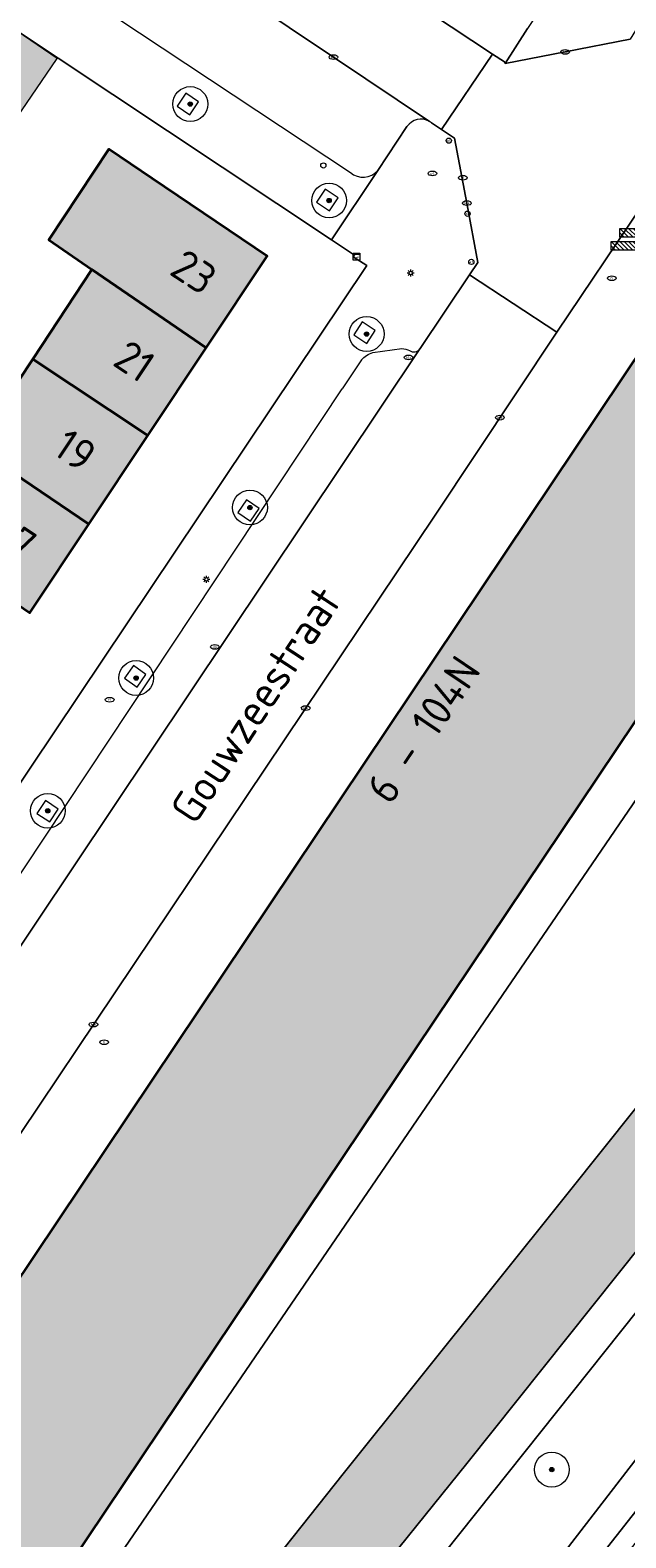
# Model space of a CAD drawing. Header units: metres. Extents: x 125349 to 128236, y 501602 to 503797.
# Tile 446 of 656: x 127203 to 127237, y 502371 to 502458. Entities that reach past the tile are written whole.
import ezdxf
from ezdxf.enums import TextEntityAlignment as Align

# ---------------------------------------------------------------- set-up
doc = ezdxf.new("R2010")
doc.units = ezdxf.units.M
doc.layers.get('0').update_dxf_attribs({"linetype": 'CONTINUOUS'})
for name, color, linetype, lineweight in [('B-WE-GK-BESCHOEIING-G', 130, 'GK-BESCHOEIING-SO', 18), ('B-WE-GR-BEPLANTING_CULTUUR_HEESTERS-GV', 90, 'CONTINUOUS', 18), ('B-WE-GR-BOOM-S-500', 90, 'CONTINUOUS', 18), ('B-WE-GR-GROENVOORZIENING-GV', 80, 'CONTINUOUS', 18), ('B-WE-IE-MEUBILAIR-S', 7, 'CONTINUOUS', 18), ('B-WE-IE-MEUBILAIR_WEGMEUBILAIR-GV', 7, 'CONTINUOUS', 18), ('B-WE-IE-MEUBILAIR_WEGMEUBILAIR-S', 7, 'CONTINUOUS', 18), ('B-WE-OG-BEBOUWING-GV', 7, 'CONTINUOUS', 35), ('B-WE-OG-BEBOUWING-T18', 10, 'CONTINUOUS', 18), ('B-WE-OG-BEBOUWING_OVERBOUWING-GV', 7, 'CONTINUOUS', 18), ('B-WE-OG-BEBOUWING_TE AMOVEREN-V', 253, 'CONTINUOUS', 18), ('B-WE-OG-TERREIN_BEGROEID-GV', 7, 'CONTINUOUS', 18), ('B-WE-OG-TERREIN_ERF-GV', 7, 'CONTINUOUS', 18), ('B-WE-OG-TOPOGRAFIE-T18', 10, 'CONTINUOUS', 18), ('B-WE-OG-WATER-GV', 130, 'CONTINUOUS', 18), ('B-WE-OG-WEG-GV', 7, 'CONTINUOUS', 18), ('B-WE-VH-OPENVERHARDING_BETONSTRAATSTEEN-GV', 90, 'CONTINUOUS', 18)]:
    doc.layers.add(name, color=color, linetype=linetype, lineweight=lineweight)
for name, color, linetype, lineweight, true_color in [('B-WE-OG-BEBOUWING-V', 7, 'CONTINUOUS', 18, 0xcc646e), ('B-WE-OG-BEBOUWING_OVERBOUWING-V', 7, 'CONTINUOUS', 18, 0xcc646e), ('B-WE-OG-WATER-V', 7, 'CONTINUOUS', 18, 0xbee8ff)]:
    doc.layers.add(name, color=color, linetype=linetype, lineweight=lineweight, true_color=true_color)
doc.styles.add('NLCS-ISO', font='NLCS-ISO.ttf')
doc.styles.add('NLCS-ISO-M1000-T18', font='NLCS-ISO.ttf', dxfattribs={"height": 1.8})
doc.linetypes.add('GK-BESCHOEIING-SO', pattern='A,18,-3,[1,NLCS.SHX,S=0.6,R=0,X=0,Y=0],-3', length=24)

# ---------------------------------------------------------------- blocks, each defined once
blk = doc.blocks.new('SIE-MEUBILAIR_KAST_CAI-SO')
for points in [[(-1, 1), (1, 1), (1, 0.84), (-1, 0.84)], [(-1, 0.76), (1, 0.76), (1, -1), (-1, -1)]]:
    blk.add_lwpolyline(points, close=True)
at = {"style": 'NLCS-ISO'}
blk.add_text('cai', height=0.75, dxfattribs=at).set_placement((0, 0), align=Align.MIDDLE_CENTER)
blk = doc.blocks.new('SIE-MEUBILAIR_PAAL_AFSLUITPAAL-SO')
blk.add_circle((0, 0), 0.75)
at = {"style": 'NLCS-ISO'}
blk.add_text('af', height=0.75, dxfattribs=at).set_placement((0, 0.05), align=Align.MIDDLE_CENTER)
blk = doc.blocks.new('SIE-MEUBILAIR_PAAL_LICHTMAST-SO')
for points in [[(-0.62, 0), (-1, 0)], [(-0.71, 0.71), (-0.44, 0.44)], [(0, 1), (0, 0.62)], [(0.44, 0.44), (0.71, 0.71)], [(1, 0), (0.62, 0)], [(-0.71, -0.71), (-0.44, -0.44)], [(0, -0.62), (0, -1)], [(0.44, -0.44), (0.71, -0.71)]]:
    blk.add_lwpolyline(points)
blk.add_circle((0, 0), 0.5)
blk = doc.blocks.new('SIE-MEUBILAIR_PAAL-SO')
blk.add_circle((0, 0), 0.75)
blk = doc.blocks.new('SIE-MEUBILAIR_PUT_KOLK-SO')
blk.add_ellipse((0, 0), major_axis=(1.25, 0), ratio=0.54)
at = {"style": 'NLCS-ISO'}
blk.add_text('klk', height=0.75, dxfattribs=at).set_placement((0.03, 0), align=Align.MIDDLE_CENTER)
blk = doc.blocks.new('SIE-MEUBILAIR_PUT_RIOOLPUT-SO')
blk.add_ellipse((0, 0), major_axis=(1.25, 0), ratio=0.54)
at = {"style": 'NLCS-ISO'}
blk.add_text('ri', height=0.75, dxfattribs=at).set_placement((-0.04, 0.07), align=Align.MIDDLE_CENTER)
blk = doc.blocks.new('SIE-MEUBILAIR_PUT_WATERLEIDINGPUT-SO')
blk.add_ellipse((0, 0), major_axis=(1.25, 0), ratio=0.54)
at = {"style": 'NLCS-ISO'}
blk.add_text('wl', height=0.75, dxfattribs=at).set_placement((-0.14, 0), align=Align.MIDDLE_CENTER)
blk = doc.blocks.new('SIE-WEG_FIETSREK-SO')
for p, q in [((-4.5, 1.25), (-2, -1.25)), ((-4.5, 0), (-3.25, -1.25)), ((-3.25, 1.25), (-0.75, -1.25)), ((-2, 1.25), (0.5, -1.25)), ((-0.75, 1.25), (1.75, -1.25)), ((0.5, 1.25), (3, -1.25)), ((1.76, 1.25), (4.26, -1.25)), ((3.01, 1.25), (4.5, -0.24)), ((4.26, 1.25), (4.5, 1.01))]:
    blk.add_line(p, q)
at = {"flags": 128}
blk.add_lwpolyline([(4.51, -1.25), (-4.51, -1.25), (-4.51, 1.25), (4.51, 1.25), (4.51, -1.25)], close=True, dxfattribs=at)
blk = doc.blocks.new('SGR-BOOM_01-SO')
at = {"linetype": 'ByBlock', "lineweight": 18}
h = blk.add_hatch(color=0, dxfattribs=at)
h.dxf.hatch_style = 1
edge = h.paths.add_edge_path()
edge.add_arc((0, 0), 0.25, 0, 360)
at = {"color": 0, "linetype": 'ByBlock', "lineweight": 18}
for radius in [2, 0.25]:
    blk.add_circle((0, 0), radius, dxfattribs=at)

msp = doc.modelspace()

# ---------------------------------------------------------------- hatches: boundary and pattern name
at = {"layer": 'B-WE-OG-BEBOUWING-V'}
for points in [[(127206.23, 502444.064), (127212.79, 502439.573), (127216.286, 502444.827), (127209.691, 502449.291), (127207.206, 502450.973), (127203.754, 502445.759)], [(127206.23, 502444.064), (127202.823, 502438.918), (127209.429, 502434.521), (127212.79, 502439.573)], [(127206.049, 502429.442), (127209.429, 502434.521), (127202.823, 502438.918), (127199.489, 502433.883)], [(127206.049, 502429.442), (127199.489, 502433.883), (127196.127, 502428.805), (127202.666, 502424.356)]]:
    msp.add_hatch(color=256, dxfattribs=at).paths.add_polyline_path(points)
at = {"layer": 'B-WE-OG-BEBOUWING_OVERBOUWING-V'}
msp.add_hatch(color=256, dxfattribs=at).paths.add_polyline_path([(127200.44, 502450.657), (127204.223, 502456.172), (127201.146, 502458.283), (127197.443, 502452.713)])
at = {"layer": 'B-WE-OG-BEBOUWING_TE AMOVEREN-V', "transparency": 33554508}
h = msp.add_hatch(color=256, dxfattribs=at)
h.dxf.hatch_style = 1
h.paths.add_polyline_path([(127187.078, 502343.068), (127247.895, 502433.713), (127254.449, 502443.482), (127256.033, 502445.842), (127256.149, 502446.015), (127255.299, 502446.617), (127253.301, 502447.971), (127253.602, 502448.371), (127252.602, 502449.023), (127252.351, 502448.573), (127246.406, 502452.536), (127245.561, 502451.251), (127244.33, 502449.377), (127244.28, 502449.41), (127243.229, 502448.904), (127242.512, 502448.25), (127242.066, 502447.539), (127241.743, 502446.626), (127241.671, 502445.441), (127241.721, 502445.408), (127241.617, 502445.249), (127242.694, 502444.541), (127240.444, 502441.185), (127239.398, 502441.873), (127179.925, 502353.111), (127180.958, 502352.403), (127178.705, 502349.05), (127177.642, 502349.778), (127177.535, 502349.621), (127177.485, 502349.654), (127176.416, 502349.139), (127175.694, 502348.494), (127175.204, 502347.811), (127174.871, 502346.9), (127174.801, 502345.736), (127174.851, 502345.702), (127172.715, 502342.583), (127178.61, 502338.692), (127178.202, 502338.148), (127179.143, 502337.534), (127179.551, 502338.078), (127182.525, 502336.232), (127184.723, 502339.451), (127183.634, 502340.218), (127185.988, 502343.785)])
at = {"layer": 'B-WE-OG-WATER-V'}
h = msp.add_hatch(color=256, dxfattribs=at)
edge = h.paths.add_edge_path()
edge.add_line((127146.932, 502282.446), (127145.997, 502281.283))
edge.add_line((127145.997, 502281.283), (127125.073, 502254.623))
edge.add_line((127125.073, 502254.623), (127121.315, 502250))
edge.add_line((127121.315, 502250), (127105.7, 502230.321))
edge.add_line((127105.7, 502230.321), (127092.161, 502213.258))
edge.add_line((127092.161, 502213.258), (127073.659, 502190.454))
edge.add_line((127073.659, 502190.454), (127048.805, 502159.686))
edge.add_line((127048.805, 502159.686), (127016.739, 502119.704))
edge.add_line((127016.739, 502119.704), (127011.991, 502113.788))
edge.add_line((127011.991, 502113.788), (127006.339, 502106.746))
edge.add_line((127006.339, 502106.746), (127001.514, 502100.734))
edge.add_line((127001.514, 502100.734), (127000, 502098.829))
edge.add_line((127000, 502098.829), (126995.757, 502093.501))
edge.add_arc((126994.338, 502094.368), 1.663, 307.93468, 328.5908, ccw=False)
edge.add_arc((126994.266, 502094.47), 1.787, 290.8977, 307.72232, ccw=False)
edge.add_line((126994.904, 502092.8), (126992.703, 502091.951))
edge.add_line((126992.703, 502091.951), (126993.101, 502090.199))
edge.add_line((126993.101, 502090.199), (126990.848, 502087.398))
edge.add_line((126990.848, 502087.398), (126989.296, 502085.403))
edge.add_arc((126991.447, 502083.282), 3.021, 135.40556, 155.9768)
edge.add_arc((126991.247, 502083.511), 2.747, 158.64083, 165.48378)
edge.add_arc((126991.098, 502083.565), 2.59, 165.8042, 203.79082)
edge.add_arc((126991.084, 502083.558), 2.574, 203.76744, 237.26762)
edge.add_arc((126991.118, 502084.558), 3.473, 245.75577, 267.92047)
edge.add_arc((126991.046, 502083.986), 2.898, 268.93679, 294.33566)
edge.add_arc((126990.526, 502084.506), 3.595, 298.46508, 315.5747)
edge.add_line((126993.094, 502081.989), (126996.543, 502086.319))
edge.add_line((126996.543, 502086.319), (127000, 502090.659))
edge.add_line((127000, 502090.659), (127002.168, 502093.374))
edge.add_line((127002.168, 502093.374), (127018.05, 502113.191))
edge.add_line((127018.05, 502113.191), (127031.108, 502129.472))
edge.add_line((127031.108, 502129.472), (127061.611, 502167.612))
edge.add_line((127061.611, 502167.612), (127076.18, 502185.636))
edge.add_line((127076.18, 502185.636), (127097.104, 502211.626))
edge.add_line((127097.104, 502211.626), (127127.528, 502250))
edge.add_line((127127.528, 502250), (127141.585, 502267.668))
edge.add_line((127141.585, 502267.668), (127174.668, 502308.914))
edge.add_line((127174.668, 502308.914), (127184.906, 502321.879))
edge.add_line((127184.906, 502321.879), (127188.636, 502326.611))
edge.add_line((127188.636, 502326.611), (127189.054, 502327.119))
edge.add_line((127189.054, 502327.119), (127190.095, 502328.384))
edge.add_line((127190.095, 502328.384), (127190.593, 502328.989))
edge.add_line((127190.593, 502328.989), (127194.521, 502333.834))
edge.add_line((127194.521, 502333.834), (127200.996, 502341.901))
edge.add_line((127200.996, 502341.901), (127210.601, 502354.098))
edge.add_line((127210.601, 502354.098), (127221.457, 502367.694))
edge.add_line((127221.457, 502367.694), (127227.76, 502375.492))
edge.add_line((127227.76, 502375.492), (127239.316, 502389.987))
edge.add_line((127239.316, 502389.987), (127250.522, 502404.183))
edge.add_line((127250.522, 502404.183), (127250.931, 502404.69))
edge.add_line((127250.931, 502404.69), (127252.814, 502407.025))
edge.add_line((127252.814, 502407.025), (127253.223, 502407.532))
edge.add_line((127253.223, 502407.532), (127261.528, 502418.029))
edge.add_line((127261.528, 502418.029), (127262.16, 502418.83))
edge.add_line((127262.16, 502418.83), (127280.756, 502442.371))
edge.add_line((127280.756, 502442.371), (127281.388, 502443.172))
edge.add_line((127281.388, 502443.172), (127288.742, 502452.27))
edge.add_line((127288.742, 502452.27), (127292.844, 502457.368))
edge.add_line((127292.844, 502457.368), (127301.099, 502467.765))
edge.add_line((127301.099, 502467.765), (127310.554, 502479.662))
edge.add_line((127310.554, 502479.662), (127316.457, 502487.01))
edge.add_line((127316.457, 502487.01), (127326.723, 502500))
edge.add_line((127326.723, 502500), (127333.71, 502508.963))
edge.add_line((127333.71, 502508.963), (127335.017, 502510.607))
edge.add_line((127335.017, 502510.607), (127336.627, 502512.7))
edge.add_line((127336.627, 502512.7), (127337.733, 502514.095))
edge.add_line((127337.733, 502514.095), (127339.041, 502516.04))
edge.add_line((127339.041, 502516.04), (127342.413, 502521.025))
edge.add_line((127342.413, 502521.025), (127343.922, 502523.169))
edge.add_line((127343.922, 502523.169), (127345.282, 502525.313))
edge.add_line((127345.282, 502525.313), (127347.094, 502528.256))
edge.add_line((127347.094, 502528.256), (127349.97, 502532.701))
edge.add_line((127349.97, 502532.701), (127348.925, 502534.188))
edge.add_line((127348.925, 502534.188), (127347.874, 502534.784))
edge.add_line((127347.874, 502534.784), (127345.706, 502535.075))
edge.add_line((127345.706, 502535.075), (127344.77, 502533.818))
edge.add_line((127344.77, 502533.818), (127343.611, 502531.773))
edge.add_line((127343.611, 502531.773), (127342.1, 502529.279))
edge.add_line((127342.1, 502529.279), (127339.935, 502525.888))
edge.add_line((127339.935, 502525.888), (127339.482, 502525.14))
edge.add_line((127339.482, 502525.14), (127334.298, 502517.512))
edge.add_line((127334.298, 502517.512), (127333.645, 502516.715))
edge.add_line((127333.645, 502516.715), (127330.276, 502512.38))
edge.add_line((127330.276, 502512.38), (127324.635, 502505.193))
edge.add_line((127324.635, 502505.193), (127320.559, 502500))
edge.add_line((127320.559, 502500), (127316.56, 502494.911))
edge.add_line((127316.56, 502494.911), (127303.003, 502478.016))
edge.add_line((127303.003, 502478.016), (127288.996, 502460.371))
edge.add_line((127288.996, 502460.371), (127283.864, 502454.114))
edge.add_line((127283.864, 502454.114), (127280.592, 502450.124))
edge.add_line((127280.592, 502450.124), (127273.338, 502440.977))
edge.add_line((127273.338, 502440.977), (127272.406, 502439.824))
edge.add_line((127272.406, 502439.824), (127267.412, 502433.643))
edge.add_line((127267.412, 502433.643), (127265.784, 502431.629))
edge.add_line((127265.784, 502431.629), (127264.526, 502430.033))
edge.add_line((127264.526, 502430.033), (127263.689, 502428.97))
edge.add_line((127263.689, 502428.97), (127258.337, 502422.178))
edge.add_line((127258.337, 502422.178), (127257.079, 502420.582))
edge.add_line((127257.079, 502420.582), (127256.73, 502420.141))
edge.add_line((127256.73, 502420.141), (127247.423, 502408.377))
edge.add_line((127247.423, 502408.377), (127247.074, 502407.936))
edge.add_line((127247.074, 502407.936), (127233.567, 502391.041))
edge.add_line((127233.567, 502391.041), (127220.66, 502374.896))
edge.add_line((127220.66, 502374.896), (127210.055, 502361.549))
edge.add_line((127210.055, 502361.549), (127195.947, 502343.954))
edge.add_line((127195.947, 502343.954), (127192.549, 502339.583))
edge.add_line((127192.549, 502339.583), (127188.794, 502334.752))
edge.add_line((127188.794, 502334.752), (127187.242, 502332.86))
edge.add_line((127187.242, 502332.86), (127186.557, 502331.941))
edge.add_line((127186.557, 502331.941), (127186.756, 502331.78))
edge.add_line((127186.756, 502331.78), (127186.503, 502331.467))
edge.add_line((127186.503, 502331.467), (127186.448, 502331.398))
edge.add_line((127186.448, 502331.398), (127186.353, 502331.281))
edge.add_line((127186.353, 502331.281), (127186.067, 502330.928))
edge.add_line((127186.067, 502330.928), (127185.323, 502330.007))
edge.add_line((127185.323, 502330.007), (127185.112, 502329.746))
edge.add_line((127185.112, 502329.746), (127184.871, 502329.447))
edge.add_line((127184.871, 502329.447), (127184.543, 502329.336))
edge.add_line((127184.543, 502329.336), (127182.177, 502326.417))
edge.add_line((127182.177, 502326.417), (127166.026, 502306.191))
edge.add_line((127166.026, 502306.191), (127162.786, 502302.162))
edge.add_line((127162.786, 502302.162), (127146.932, 502282.446))

# ---------------------------------------------------------------- linework, layer by layer
at = {"layer": 'B-WE-GK-BESCHOEIING-G', "flags": 128}
for points in [[(127186.756, 502331.78), (127186.557, 502331.941), (127187.242, 502332.86), (127188.794, 502334.752), (127195.947, 502343.954), (127210.055, 502361.549), (127220.66, 502374.896), (127233.567, 502391.041), (127247.074, 502407.936), (127247.423, 502408.377), (127256.73, 502420.141), (127257.079, 502420.582), (127258.337, 502422.178), (127264.526, 502430.033), (127265.784, 502431.629), (127273.338, 502440.977), (127280.592, 502450.124), (127288.996, 502460.371), (127303.003, 502478.016), (127316.56, 502494.911), (127320.559, 502500), (127330.276, 502512.38), (127333.645, 502516.715), (127334.298, 502517.512), (127339.482, 502525.14), (127339.935, 502525.888), (127342.1, 502529.279), (127343.611, 502531.773), (127344.77, 502533.818), (127345.706, 502535.075), (127347.874, 502534.784)], [(127190.593, 502328.989), (127194.521, 502333.834), (127200.996, 502341.901), (127210.601, 502354.098), (127221.457, 502367.694), (127227.76, 502375.492), (127239.316, 502389.987), (127250.522, 502404.183), (127250.931, 502404.69), (127252.814, 502407.025), (127253.223, 502407.532), (127261.528, 502418.029), (127262.16, 502418.83), (127280.756, 502442.371), (127281.388, 502443.172), (127288.742, 502452.27), (127292.844, 502457.368), (127301.099, 502467.765), (127310.554, 502479.662), (127316.457, 502487.01), (127326.723, 502500), (127333.71, 502508.963), (127335.017, 502510.607), (127336.627, 502512.7), (127337.733, 502514.095), (127339.041, 502516.04), (127342.413, 502521.025), (127343.922, 502523.169), (127345.282, 502525.313), (127347.094, 502528.256), (127349.97, 502532.701), (127348.925, 502534.188)]]:
    msp.add_lwpolyline(points, dxfattribs=at)
at = {"layer": 'B-WE-GR-BEPLANTING_CULTUUR_HEESTERS-GV', "flags": 128}
msp.add_lwpolyline([(127187.078, 502343.068), (127188.697, 502342.308), (127250.21, 502432.26), (127247.895, 502433.713)], close=True, dxfattribs=at)
at = {"layer": 'B-WE-GR-GROENVOORZIENING-GV', "flags": 128}
for points in [[(127244.989, 502393.602), (127219.921, 502362.153), (127223.969, 502358.237), (127248.776, 502390.386)], [(127244.989, 502393.602), (127248.776, 502390.386), (127223.969, 502358.237), (127219.921, 502362.153)]]:
    msp.add_lwpolyline(points, close=True, dxfattribs=at)
msp.add_lwpolyline([(127239.316, 502389.987), (127227.76, 502375.492), (127221.457, 502367.694), (127210.601, 502354.098), (127200.996, 502341.901), (127194.521, 502333.834), (127199.443, 502324.551), (127208.974, 502337.135), (127220.334, 502351.186), (127231.535, 502365.226), (127241.139, 502377.421)], dxfattribs=at)
at = {"layer": 'B-WE-IE-MEUBILAIR_WEGMEUBILAIR-GV', "flags": 128}
for points in [[(127212.353, 502453.682), (127211.623, 502454.18), (127211.125, 502453.45), (127211.855, 502452.952)], [(127219.612, 502448.668), (127219.117, 502447.92), (127219.865, 502447.425), (127220.36, 502448.173)], [(127222.494, 502440.564), (127221.746, 502441.05), (127221.26, 502440.302), (127222.008, 502439.816)], [(127215.104, 502430.838), (127214.608, 502430.114), (127215.332, 502429.618), (127215.828, 502430.342)], [(127209.33, 502420.809), (127208.605, 502421.323), (127208.091, 502420.598), (127208.816, 502420.084)], [(127203.065, 502412.832), (127203.8, 502412.34), (127204.292, 502413.075), (127203.557, 502413.567)]]:
    msp.add_lwpolyline(points, close=True, dxfattribs=at)
at = {"layer": 'B-WE-OG-BEBOUWING-GV', "flags": 128}
for points in [[(127206.23, 502444.064), (127212.79, 502439.573), (127216.286, 502444.827), (127209.691, 502449.291), (127207.206, 502450.973), (127203.754, 502445.759)], [(127206.23, 502444.064), (127202.823, 502438.918), (127209.429, 502434.521), (127212.79, 502439.573)], [(127206.049, 502429.442), (127209.429, 502434.521), (127202.823, 502438.918), (127199.489, 502433.883)], [(127206.049, 502429.442), (127199.489, 502433.883), (127196.127, 502428.805), (127202.666, 502424.356)]]:
    msp.add_lwpolyline(points, close=True, dxfattribs=at)
msp.add_lwpolyline([(127239.398, 502441.873), (127179.925, 502353.111), (127180.958, 502352.403), (127178.705, 502349.05), (127177.642, 502349.778), (127177.535, 502349.621), (127177.485, 502349.654), (127176.416, 502349.139), (127175.694, 502348.494), (127175.204, 502347.811), (127174.871, 502346.9), (127174.801, 502345.736), (127174.851, 502345.702), (127172.715, 502342.583), (127178.61, 502338.692), (127178.202, 502338.148), (127179.143, 502337.534), (127179.551, 502338.078), (127182.525, 502336.232), (127184.723, 502339.451), (127183.634, 502340.218), (127185.988, 502343.785), (127187.078, 502343.068), (127247.895, 502433.713)], dxfattribs=at)
at = {"layer": 'B-WE-OG-BEBOUWING_OVERBOUWING-GV', "flags": 128}
msp.add_lwpolyline([(127200.44, 502450.657), (127204.223, 502456.172), (127201.146, 502458.283), (127197.443, 502452.713)], close=True, dxfattribs=at)
at = {"layer": 'B-WE-OG-TERREIN_BEGROEID-GV', "flags": 128}
msp.add_lwpolyline([(127247.895, 502433.713), (127250.21, 502432.26), (127188.697, 502342.308), (127192.549, 502339.583), (127195.947, 502343.954), (127210.055, 502361.549), (127220.66, 502374.896), (127233.567, 502391.041), (127247.074, 502407.936), (127247.423, 502408.377), (127256.73, 502420.141), (127257.079, 502420.582), (127258.337, 502422.178), (127263.689, 502428.97), (127252.888, 502437.192), (127256.235, 502441.578), (127262.78, 502436.93), (127267.438, 502443.795), (127258.944, 502450.043), (127256.362, 502446.105), (127256.143, 502445.77), (127256.033, 502445.842), (127254.449, 502443.482)], close=True, dxfattribs=at)
at = {"layer": 'B-WE-OG-TERREIN_ERF-GV', "flags": 128}
for points in [[(127199.933, 502411.366), (127222.019, 502444.285), (127221.236, 502444.785), (127221.31, 502444.891), (127219.988, 502445.769), (127201.146, 502458.283)], [(127199.489, 502433.883), (127202.823, 502438.918), (127206.23, 502444.064), (127203.754, 502445.759), (127207.206, 502450.973), (127209.691, 502449.291), (127216.286, 502444.827), (127212.79, 502439.573), (127209.429, 502434.521), (127206.049, 502429.442), (127202.666, 502424.356)]]:
    msp.add_lwpolyline(points, dxfattribs=at)
at = {"layer": 'B-WE-OG-WATER-GV', "flags": 128}
for points in [[(127247.074, 502407.936), (127233.567, 502391.041), (127220.66, 502374.896), (127210.055, 502361.549), (127195.947, 502343.954), (127192.549, 502339.583), (127188.794, 502334.752), (127187.242, 502332.86), (127186.557, 502331.941), (127186.756, 502331.78), (127186.503, 502331.467), (127186.448, 502331.398), (127186.353, 502331.281), (127186.067, 502330.928), (127185.323, 502330.007), (127185.112, 502329.746), (127184.871, 502329.447), (127184.543, 502329.336), (127182.177, 502326.417), (127166.026, 502306.191), (127162.786, 502302.162), (127146.932, 502282.446)], [(127002.168, 502093.374), (127018.05, 502113.191), (127031.108, 502129.472), (127061.611, 502167.612), (127076.18, 502185.636), (127097.104, 502211.626), (127127.528, 502250), (127141.585, 502267.668), (127174.668, 502308.914), (127184.906, 502321.879), (127188.636, 502326.611), (127189.054, 502327.119), (127190.095, 502328.384), (127190.593, 502328.989), (127194.521, 502333.834), (127200.996, 502341.901), (127210.601, 502354.098), (127221.457, 502367.694), (127227.76, 502375.492), (127239.316, 502389.987)]]:
    msp.add_lwpolyline(points, dxfattribs=at)
at = {"layer": 'B-WE-OG-WEG-GV', "flags": 128}
msp.add_lwpolyline([(127241.139, 502377.421), (127231.535, 502365.226), (127220.334, 502351.186), (127208.974, 502337.135), (127199.443, 502324.551), (127197.817, 502322.405), (127198.524, 502321.926), (127199.899, 502323.69), (127209.843, 502336.445), (127221.199, 502350.491), (127232.404, 502364.537), (127242.01, 502376.734)], dxfattribs=at)
at = {"layer": 'B-WE-VH-OPENVERHARDING_BETONSTRAATSTEEN-GV', "flags": 128}
for points in [[(127207.485, 502464.725), (127206.173, 502465.56), (127205.17, 502466.26), (127202.53, 502467.995), (127186.3, 502478.753), (127167.58, 502491.304), (127163.128, 502494.279), (127162.404, 502494.763), (127158.992, 502497.038), (127154.578, 502500), (127144.684, 502506.64), (127141.005, 502509.097), (127139.519, 502508.806), (127138.289, 502507.002), (127140.679, 502506.729), (127150.724, 502500), (127159.832, 502493.899), (127161.286, 502492.821), (127203.397, 502464.665), (127199.73, 502459.24), (127201.146, 502458.283), (127219.988, 502445.769), (127222.644, 502449.755)], [(127255.809, 502499.46), (127253.963, 502496.691), (127256.09, 502495.274), (127255.254, 502494.029), (127255.337, 502493.973), (127234.836, 502463.276), (127231.244, 502457.897), (127229.967, 502455.898), (127233.402, 502456.558), (127237.14, 502457.292)], [(127166.017, 502498.592), (127163.128, 502494.279), (127167.58, 502491.304), (127186.3, 502478.753), (127202.53, 502467.995), (127205.17, 502466.26), (127206.173, 502465.56), (127207.485, 502464.725), (127220.092, 502456.263), (127225.606, 502452.57)], [(127225.725, 502452.49), (127226.306, 502452.103), (127229.237, 502456.429), (127225.661, 502458.788), (127223.013, 502460.537), (127207.583, 502470.826), (127205.445, 502472.277), (127189.22, 502483.128), (127170.505, 502495.598), (127166.017, 502498.592)], [(127225.606, 502452.57), (127220.092, 502456.263), (127207.485, 502464.725)], [(127239.1, 502460.444), (127238.726, 502459.887), (127237.14, 502457.292), (127233.402, 502456.558), (127229.967, 502455.898), (127229.917, 502455.981), (127229.237, 502456.429), (127226.306, 502452.103), (127227.055, 502451.604), (127227.762, 502447.874), (127228.393, 502444.471), (127227.907, 502443.748), (127232.922, 502440.472), (127237.759, 502447.658)], [(127206.234, 502459.454), (127221.069, 502449.625)], [(127225.661, 502458.788), (127229.237, 502456.429), (127229.917, 502455.981), (127229.967, 502455.898), (127231.244, 502457.897)], [(127225.055, 502439.507), (127225.061, 502439.515), (127225.066, 502439.523), (127225.071, 502439.531), (127227.907, 502443.748), (127228.393, 502444.471), (127227.762, 502447.874), (127227.055, 502451.604), (127226.306, 502452.103), (127225.725, 502452.49)], [(127224.319, 502452.269), (127222.644, 502449.755), (127219.988, 502445.769), (127221.31, 502444.891), (127221.236, 502444.785), (127222.019, 502444.285), (127199.933, 502411.366), (127196.276, 502405.915), (127192.94, 502400.943), (127193.284, 502400.711), (127199.92, 502401.997)], [(127222.644, 502449.755), (127224.319, 502452.269)], [(127237.759, 502447.658), (127232.922, 502440.472), (127225.936, 502429.952), (127183.709, 502367.015)], [(127167.744, 502343.05), (127183.709, 502367.015), (127225.936, 502429.952), (127232.922, 502440.472), (127227.907, 502443.748), (127225.071, 502439.531), (127225.066, 502439.523), (127225.061, 502439.515), (127225.055, 502439.507), (127225.051, 502439.501), (127200.777, 502403.235), (127199.92, 502401.997), (127191.947, 502390.073), (127191.289, 502389.021), (127168.704, 502355.072)], [(127179.925, 502353.111), (127239.398, 502441.873)], [(127200.777, 502403.235), (127225.051, 502439.501), (127225.055, 502439.507)], [(127222.352, 502439.293), (127224.016, 502439.517)], [(127221.715, 502438.868), (127220.599, 502437.215)], [(127201.074, 502407.769), (127220.599, 502437.215)]]:
    msp.add_lwpolyline(points, dxfattribs=at)
at = {"layer": 'B-WE-VH-OPENVERHARDING_BETONSTRAATSTEEN-GV'}
for points in [[(127225.606, 502452.57, 0.390721), (127224.319, 502452.269)], [(127225.725, 502452.49, 0.034823), (127225.606, 502452.57)], [(127221.069, 502449.625, 0.403836), (127222.644, 502449.755)], [(127224.016, 502439.517, -0.128157), (127224.467, 502439.409)], [(127224.467, 502439.409, 0.414783), (127225.055, 502439.507)], [(127221.715, 502438.868, -0.16552), (127222.352, 502439.293)]]:
    msp.add_lwpolyline(points, format="xyb", dxfattribs=at)

# ---------------------------------------------------------------- block references
at = {"layer": 'B-WE-GR-BOOM-S-500', "xscale": 0.5, "yscale": 0.5, "zscale": 0.5}
for p in [(127211.875, 502453.564), (127219.849, 502448.024), (127222.002, 502440.358), (127215.301, 502430.393), (127208.766, 502420.604), (127203.691, 502412.978), (127232.637, 502375.144)]:
    msp.add_blockref('SGR-BOOM_01-SO', p, dxfattribs=at)
at = {"layer": 'B-WE-IE-MEUBILAIR-S', "xscale": 0.2, "yscale": 0.2, "zscale": 0.2}
for name, p in [('SIE-MEUBILAIR_PUT_KOLK-SO', (127220.092, 502456.263)), ('SIE-MEUBILAIR_PUT_KOLK-SO', (127233.402, 502456.558)), ('SIE-MEUBILAIR_PAAL_AFSLUITPAAL-SO', (127226.718, 502451.464)), ('SIE-MEUBILAIR_PAAL-SO', (127219.517, 502450.038)), ('SIE-MEUBILAIR_PUT_WATERLEIDINGPUT-SO', (127225.778, 502449.581)), ('SIE-MEUBILAIR_PUT_RIOOLPUT-SO', (127227.528, 502449.327)), ('SIE-MEUBILAIR_PUT_KOLK-SO', (127227.762, 502447.874)), ('SIE-MEUBILAIR_PAAL_AFSLUITPAAL-SO', (127227.798, 502447.265)), ('SIE-MEUBILAIR_KAST_CAI-SO', (127221.42, 502444.798)), ('SIE-MEUBILAIR_PAAL_LICHTMAST-SO', (127224.53, 502443.86)), ('SIE-MEUBILAIR_PAAL_AFSLUITPAAL-SO', (127228.015, 502444.502)), ('SIE-MEUBILAIR_PUT_RIOOLPUT-SO', (127236.083, 502443.562)), ('SIE-MEUBILAIR_PUT_KOLK-SO', (127224.409, 502439.016)), ('SIE-MEUBILAIR_PUT_KOLK-SO', (127229.657, 502435.555)), ('SIE-MEUBILAIR_PAAL_LICHTMAST-SO', (127212.794, 502426.268)), ('SIE-MEUBILAIR_PUT_KOLK-SO', (127213.28, 502422.389)), ('SIE-MEUBILAIR_PUT_RIOOLPUT-SO', (127207.245, 502419.357)), ('SIE-MEUBILAIR_PUT_KOLK-SO', (127218.502, 502418.877)), ('SIE-MEUBILAIR_PUT_KOLK-SO', (127206.311, 502400.702)), ('SIE-MEUBILAIR_PUT_RIOOLPUT-SO', (127206.924, 502399.69))]:
    msp.add_blockref(name, p, dxfattribs=at)
at = {"layer": 'B-WE-IE-MEUBILAIR_WEGMEUBILAIR-S', "xscale": 0.2, "yscale": 0.2, "zscale": 0.2}
for p in [(127237.45, 502446.174), (127236.941, 502445.423)]:
    msp.add_blockref('SIE-WEG_FIETSREK-SO', p, dxfattribs=at)

# ---------------------------------------------------------------- texts
at = {"layer": 'B-WE-OG-BEBOUWING-T18', "style": 'NLCS-ISO-M1000-T18'}
for s, rotation, p in [('23', 326.4, (127212.084, 502443.927)), ('21', 326.4, (127208.675, 502438.803)), ('19', 326.3, (127205.266, 502433.68)), ('17', 326.4, (127201.857, 502428.556)), ('6 - 104N', 56, (127225.254, 502417.645))]:
    msp.add_text(s, height=1.8, rotation=rotation, dxfattribs=at).set_placement(p, align=Align.MIDDLE)
at = {"layer": 'B-WE-OG-TOPOGRAFIE-T18', "style": 'NLCS-ISO-M1000-T18'}
msp.add_text('Gouwzeestraat', height=1.8, rotation=56.8, dxfattribs=at).set_placement((127215.634, 502419.075), align=Align.MIDDLE)

doc.saveas('drawing.dxf')
